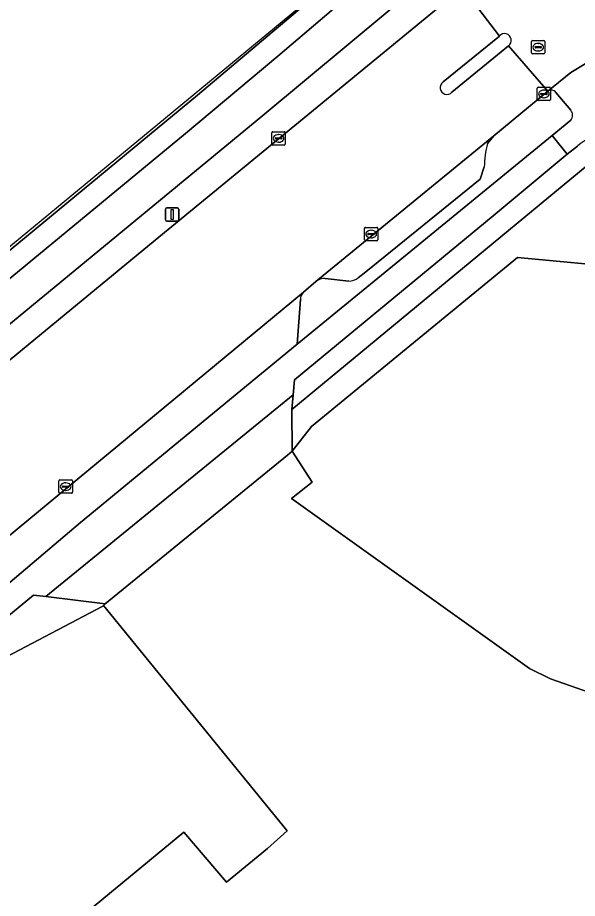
# Model space of a CAD drawing. Extents: x 156141 to 158132, y 385651 to 388333.
# Drawn here: x 157419.6 to 157461.5, y 386584.7 to 386650.5 of the extents above; entities that cross this region are included whole.
import ezdxf

# ---------------------------------------------------------------- set-up
doc = ezdxf.new("R2010")
doc.units = 0
for name, color, linetype in [('IMGEO_Berm_groen', 7, 'Continuous'), ('IMGEO_Berm_open', 7, 'Continuous'), ('IMGEO_Erf', 7, 'Continuous'), ('IMGEO_Fietspad_gesloten', 7, 'Continuous'), ('IMGEO_Fietspad_open', 7, 'Continuous'), ('IMGEO_Groenvoorziening', 7, 'Continuous'), ('IMGEO_Hek', 7, 'Continuous'), ('IMGEO_Kolk', 7, 'Continuous'), ('IMGEO_Lichtmast', 7, 'Continuous'), ('IMGEO_Parkeervlak_open', 7, 'Continuous'), ('IMGEO_Rijbaan_lokaal_gesloten', 7, 'Continuous'), ('IMGEO_Rijbaan_lokaal_open', 7, 'Continuous'), ('IMGEO_Rioolput', 7, 'Continuous'), ('IMGEO_Verkeerseiland_gesloten', 7, 'Continuous'), ('IMGEO_Voetpad_gesloten', 7, 'Continuous'), ('IMGEO_Voetpad_open', 7, 'Continuous')]:
    doc.layers.add(name, color=color, linetype=linetype)

msp = doc.modelspace()

# ---------------------------------------------------------------- linework, layer by layer
at = {"layer": 'IMGEO_Berm_groen'}
for points in [[(157451.438, 386654.417), (157450.605, 386653.724), (157437.983, 386643.221), (157390.577, 386604.195), (157390.463, 386604.101), (157391.761, 386602.481), (157429.506, 386633.553)], [(157429.506, 386633.553), (157452.924, 386652.786)]]:
    msp.add_lwpolyline(points, dxfattribs=at)
at = {"layer": 'IMGEO_Berm_open'}
for points in [[(157459.294, 386645.027), (157455.246, 386641.7), (157454.776, 386641.119)], [(157461.02, 386643.609), (157459.89, 386644.936)], [(157459.614, 386641.71), (157461.012, 386642.853)], [(157440.788, 386629.471), (157440.559, 386626.134), (157459.614, 386641.71)], [(157454.547, 386639.363), (157454.233, 386638.463), (157445.691, 386631.528), (157445.113, 386631.084)], [(157444.404, 386630.835), (157442.648, 386631.04)], [(157441.948, 386630.804), (157441.012, 386630.014)]]:
    msp.add_lwpolyline(points, dxfattribs=at)
for centre, radius, start, end in [((157459.55, 386644.703), 0.412, 34.33183, 128.30589), ((157460.541, 386643.236), 0.607, 320.89577, 37.89167), ((157461.461, 386639.354), 6.914, 165.21222, 179.92776), ((157442.678, 386629.794), 1.247, 91.39683, 125.8655), ((157444.422, 386631.916), 1.081, 269.02087, 309.68157), ((157441.599, 386629.454), 0.811, 136.35368, 178.81177)]:
    msp.add_arc(centre, radius, start, end, dxfattribs=at)
at = {"layer": 'IMGEO_Erf'}
for points in [[(157367.18, 386603.495), (157379.256, 386613.387), (157384.147, 386607.494), (157395.427, 386613.635), (157433.089, 386644.724), (157438.365, 386649.162), (157442.134, 386652.366), (157442.138, 386652.478), (157442.779, 386668.903), (157366.554, 386759.475)], [(157474.038, 386631.016), (157457.04, 386632.593), (157441.623, 386619.981), (157440.185, 386618.119), (157441.667, 386615.821), (157440.114, 386614.602), (157457.918, 386601.876), (157459.496, 386601.111), (157463.415, 386599.749), (157498.164, 386588.038), (157524.178, 386556.253), (157530.117, 386556.049), (157566.085, 386512.302), (157580.687, 386514.238), (157593.904, 386524.945), (157594.573, 386534.074), (157597.966, 386536.942), (157641.486, 386572.982), (157656.949, 386585.816), (157668.946, 386595.566), (157713.757, 386632.61), (157734.895, 386649.22), (157805.111, 386707.246)], [(157413.216, 386574.145), (157432.072, 386589.667), (157435.275, 386585.915), (157438.322, 386588.436), (157439.803, 386589.751), (157426.054, 386606.589), (157426.002, 386606.547), (157415.889, 386601.234)]]:
    msp.add_lwpolyline(points, dxfattribs=at)
at = {"layer": 'IMGEO_Fietspad_gesloten'}
msp.add_lwpolyline([(157448.75, 386655.977), (157445.938, 386653.466), (157439.098, 386647.651), (157432.202, 386641.872), (157388.924, 386606.194), (157390.577, 386604.195), (157437.983, 386643.221), (157450.605, 386653.724)], close=True, dxfattribs=at)
msp.add_lwpolyline([(157329.519, 386532.125), (157395.183, 386586.243), (157420.831, 386607.378), (157421.754, 386607.263), (157440.244, 386622.337), (157440.347, 386623.46), (157455.216, 386635.714), (157460.748, 386640.332), (157459.614, 386641.71), (157440.559, 386626.134), (157436.323, 386622.672), (157424.344, 386612.801), (157418.226, 386607.639), (157394.438, 386588.131), (157328.045, 386533.38)], dxfattribs=at)
at = {"layer": 'IMGEO_Fietspad_open'}
for points in [[(157462.083, 386647.068), (157461.01, 386646.433), (157459.294, 386645.027)], [(157459.89, 386644.936), (157461.02, 386643.609)], [(157461.012, 386642.853), (157459.614, 386641.71), (157460.748, 386640.332), (157461.508, 386640.917)]]:
    msp.add_lwpolyline(points, dxfattribs=at)
for centre, radius, start, end in [((157459.55, 386644.703), 0.412, 34.33183, 128.30589), ((157460.541, 386643.236), 0.607, 320.89577, 37.89167), ((157464.871, 386637.09), 5.095, 83.01393, 131.30875)]:
    msp.add_arc(centre, radius, start, end, dxfattribs=at)
at = {"layer": 'IMGEO_Groenvoorziening'}
msp.add_lwpolyline([(157440.143, 386621.238), (157440.185, 386618.119), (157441.623, 386619.981), (157457.04, 386632.593), (157474.038, 386631.016), (157465.111, 386641.833)], close=True, dxfattribs=at)
at = {"layer": 'IMGEO_Hek'}
for points in [[(157442.138, 386652.478), (157400.211, 386617.877), (157400.156, 386617.832)], [(157440.185, 386618.119), (157441.623, 386619.981), (157457.04, 386632.593)], [(157457.04, 386632.593), (157474.038, 386631.016)], [(157426.201, 386606.709), (157439.829, 386617.829)], [(157439.829, 386617.829), (157440.185, 386618.119)], [(157415.889, 386601.234), (157426.002, 386606.547), (157426.201, 386606.709)]]:
    msp.add_lwpolyline(points, dxfattribs=at)
at = {"layer": 'IMGEO_Kolk'}
for p, q in [((157458.5, 386644.396), (157458.5, 386645.248)), ((157458.575, 386645.322), (157459.427, 386645.322)), ((157458.759, 386644.816), (157458.759, 386644.828)), ((157459.197, 386644.779), (157458.799, 386644.779)), ((157458.802, 386644.865), (157459.2, 386644.865)), ((157458.988, 386645.102), (157459.013, 386645.102)), ((157459.243, 386644.828), (157459.243, 386644.816)), ((157459.501, 386645.248), (157459.501, 386644.396)), ((157459.427, 386644.322), (157458.575, 386644.322)), ((157459.011, 386644.542), (157458.986, 386644.542)), ((157438.657, 386641.074), (157438.657, 386641.926)), ((157438.732, 386642), (157439.584, 386642)), ((157438.916, 386641.494), (157438.916, 386641.506)), ((157438.959, 386641.543), (157439.357, 386641.543)), ((157439.145, 386641.78), (157439.17, 386641.78)), ((157439.4, 386641.506), (157439.4, 386641.494)), ((157439.658, 386641.926), (157439.658, 386641.074)), ((157439.584, 386641), (157438.732, 386641)), ((157439.354, 386641.457), (157438.956, 386641.457)), ((157439.168, 386641.22), (157439.143, 386641.22)), ((157445.582, 386633.925), (157445.582, 386634.777)), ((157445.657, 386634.851), (157446.509, 386634.851)), ((157445.841, 386634.345), (157445.841, 386634.357)), ((157446.279, 386634.308), (157445.881, 386634.308)), ((157445.884, 386634.394), (157446.282, 386634.394)), ((157446.07, 386634.631), (157446.095, 386634.631)), ((157446.325, 386634.357), (157446.325, 386634.345)), ((157446.583, 386634.777), (157446.583, 386633.925)), ((157446.509, 386633.851), (157445.657, 386633.851)), ((157446.093, 386634.071), (157446.068, 386634.071)), ((157422.735, 386615.053), (157422.735, 386615.905)), ((157422.81, 386615.979), (157423.662, 386615.979)), ((157423.736, 386615.905), (157423.736, 386615.053)), ((157422.994, 386615.473), (157422.994, 386615.485)), ((157423.432, 386615.436), (157423.034, 386615.436)), ((157423.037, 386615.522), (157423.435, 386615.522)), ((157423.246, 386615.199), (157423.221, 386615.199)), ((157423.223, 386615.759), (157423.248, 386615.759)), ((157423.478, 386615.485), (157423.478, 386615.473)), ((157423.662, 386614.979), (157422.81, 386614.979))]:
    msp.add_line(p, q, dxfattribs=at)
for points in [[(157458.5, 386644.396), (157458.5, 386645.248)], [(157458.575, 386645.322), (157459.427, 386645.322)], [(157459.501, 386645.248), (157459.501, 386644.396)], [(157459.427, 386644.322), (157458.575, 386644.322)], [(157438.657, 386641.074), (157438.657, 386641.926)], [(157438.732, 386642), (157439.584, 386642)], [(157439.658, 386641.926), (157439.658, 386641.074)], [(157439.584, 386641), (157438.732, 386641)], [(157445.582, 386633.925), (157445.582, 386634.777)], [(157445.657, 386634.851), (157446.509, 386634.851)], [(157446.583, 386634.777), (157446.583, 386633.925)], [(157446.509, 386633.851), (157445.657, 386633.851)], [(157422.735, 386615.053), (157422.735, 386615.905)], [(157422.81, 386615.979), (157423.662, 386615.979)], [(157423.736, 386615.905), (157423.736, 386615.053)], [(157423.662, 386614.979), (157422.81, 386614.979)]]:
    msp.add_lwpolyline(points, dxfattribs=at)
for centre, radius, start, end in [((157458.577, 386645.246), 0.0765, 91.55205, 178.44795), ((157458.577, 386645.246), 0.0765, 91.55205, 178.44795), ((157458.799, 386644.825), 0.0403, 85.87752, 175.75265), ((157458.796, 386644.815), 0.0366, 178.93798, 274.71019), ((157459.2, 386644.822), 0.043, 264.86636, 352.45326), ((157459.204, 386644.827), 0.0386, 1.73085, 96.63898), ((157459.425, 386645.246), 0.0765, 1.55205, 88.44795), ((157459.425, 386645.246), 0.0765, 1.55205, 88.44795), ((157458.577, 386644.398), 0.0765, 181.55205, 268.44795), ((157458.577, 386644.398), 0.0765, 181.55205, 268.44795), ((157459.425, 386644.398), 0.0765, 271.55205, 358.44795), ((157459.425, 386644.398), 0.0765, 271.55205, 358.44795), ((157438.734, 386641.924), 0.0765, 91.55205, 178.44795), ((157438.734, 386641.924), 0.0765, 91.55205, 178.44795), ((157438.956, 386641.503), 0.0403, 85.87752, 175.75265), ((157438.953, 386641.493), 0.0366, 178.93798, 274.71019), ((157439.357, 386641.5), 0.043, 264.86636, 352.45326), ((157439.361, 386641.505), 0.0386, 1.73085, 96.63898), ((157439.582, 386641.924), 0.0765, 1.55205, 88.44795), ((157439.582, 386641.924), 0.0765, 1.55205, 88.44795), ((157438.734, 386641.076), 0.0765, 181.55205, 268.44795), ((157438.734, 386641.076), 0.0765, 181.55205, 268.44795), ((157439.582, 386641.076), 0.0765, 271.55205, 358.44795), ((157439.582, 386641.076), 0.0765, 271.55205, 358.44795), ((157445.659, 386634.775), 0.0765, 91.55205, 178.44795), ((157445.659, 386634.775), 0.0765, 91.55205, 178.44795), ((157445.881, 386634.354), 0.0403, 85.87752, 175.75265), ((157445.878, 386634.344), 0.0366, 178.93798, 274.71019), ((157446.282, 386634.351), 0.043, 264.86636, 352.45326), ((157446.286, 386634.356), 0.0386, 1.73085, 96.63898), ((157446.507, 386634.775), 0.0765, 1.55205, 88.44795), ((157446.507, 386634.775), 0.0765, 1.55205, 88.44795), ((157445.659, 386633.927), 0.0765, 181.55205, 268.44795), ((157445.659, 386633.927), 0.0765, 181.55205, 268.44795), ((157446.507, 386633.927), 0.0765, 271.55205, 358.44795), ((157446.507, 386633.927), 0.0765, 271.55205, 358.44795), ((157422.812, 386615.903), 0.0765, 91.55205, 178.44795), ((157422.812, 386615.903), 0.0765, 91.55205, 178.44795), ((157423.66, 386615.903), 0.0765, 1.55205, 88.44795), ((157423.66, 386615.903), 0.0765, 1.55205, 88.44795), ((157423.034, 386615.482), 0.0403, 85.87752, 175.75265), ((157423.031, 386615.472), 0.0366, 178.93798, 274.71019), ((157423.435, 386615.479), 0.043, 264.86636, 352.45326), ((157423.439, 386615.484), 0.0386, 1.73085, 96.63898), ((157422.812, 386615.055), 0.0765, 181.55205, 268.44795), ((157422.812, 386615.055), 0.0765, 181.55205, 268.44795), ((157423.66, 386615.055), 0.0765, 271.55205, 358.44795), ((157423.66, 386615.055), 0.0765, 271.55205, 358.44795)]:
    msp.add_arc(centre, radius, start, end, dxfattribs=at)
for centre, major_axis, ratio, start_param, end_param in [((157458.987, 386644.822), (-0.387, 0.002), 0.722429, 4.712389, 7.853982), ((157459.012, 386644.822), (-0.39, 0.002), 0.717154, 1.570796, 4.712389), ((157439.144, 386641.5), (-0.387, 0.002), 0.722429, 4.712389, 7.853982), ((157439.169, 386641.5), (-0.39, 0.002), 0.717154, 1.570796, 4.712389), ((157446.069, 386634.351), (-0.387, 0.002), 0.722429, 4.712389, 7.853982), ((157446.094, 386634.351), (-0.39, 0.002), 0.717154, 1.570796, 4.712389), ((157423.222, 386615.479), (-0.387, 0.002), 0.722429, 4.712389, 7.853982), ((157423.247, 386615.479), (-0.39, 0.002), 0.717154, 1.570796, 4.712389)]:
    msp.add_ellipse(centre, major_axis=major_axis, ratio=ratio, start_param=start_param, end_param=end_param, dxfattribs=at)
at = {"layer": 'IMGEO_Lichtmast'}
for p, q in [((157430.799, 386636.308), (157431.589, 386636.308)), ((157431.589, 386636.308), (157430.799, 386636.308)), ((157430.699, 386635.408), (157430.699, 386636.208)), ((157430.699, 386636.208), (157430.699, 386635.408)), ((157431.689, 386636.208), (157431.689, 386635.408)), ((157431.689, 386635.408), (157431.689, 386636.208)), ((157431.589, 386635.308), (157430.799, 386635.308)), ((157430.799, 386635.308), (157431.589, 386635.308))]:
    msp.add_line(p, q, dxfattribs=at)
msp.add_lwpolyline([(157431.119, 386636.183), (157431.269, 386636.183), (157431.269, 386635.433), (157431.119, 386635.433), (157431.119, 386636.183)], dxfattribs=at)
for centre, start, end in [((157430.799, 386636.208), 90, 180), ((157430.799, 386636.208), 90, 180), ((157431.589, 386636.208), 0, 90), ((157431.589, 386636.208), 360, 90), ((157430.799, 386635.408), 180, 270), ((157430.799, 386635.408), 180, 270), ((157431.589, 386635.408), 270, 0), ((157431.589, 386635.408), 270, 0)]:
    msp.add_arc(centre, 0.1, start, end, dxfattribs=at)
at = {"layer": 'IMGEO_Parkeervlak_open'}
for points in [[(157454.776, 386641.119), (157455.246, 386641.7), (157441.948, 386630.804)], [(157445.113, 386631.084), (157445.691, 386631.528), (157454.233, 386638.463), (157454.547, 386639.363)], [(157442.648, 386631.04), (157444.404, 386630.835)]]:
    msp.add_lwpolyline(points, dxfattribs=at)
for centre, radius, start, end in [((157461.461, 386639.354), 6.914, 165.21222, 179.92776), ((157442.678, 386629.794), 1.247, 91.39683, 125.8655), ((157444.422, 386631.916), 1.081, 269.02087, 309.68157)]:
    msp.add_arc(centre, radius, start, end, dxfattribs=at)
at = {"layer": 'IMGEO_Rijbaan_lokaal_gesloten'}
for points in [[(157805.111, 386707.246), (157734.895, 386649.22), (157713.757, 386632.61), (157668.946, 386595.566), (157656.949, 386585.816), (157641.486, 386572.982), (157597.966, 386536.942), (157594.573, 386534.074), (157593.904, 386524.945), (157580.687, 386514.238), (157566.085, 386512.302), (157530.117, 386556.049), (157524.178, 386556.253), (157498.164, 386588.038), (157463.415, 386599.749), (157459.496, 386601.111), (157457.918, 386601.876), (157440.114, 386614.602), (157441.667, 386615.821), (157440.185, 386618.119)], [(157455.467, 386655.026), (157454.876, 386654.437), (157452.924, 386652.786), (157455.672, 386649.151)], [(157451.463, 386645.715), (157455.672, 386649.151), (157452.924, 386652.786), (157429.506, 386633.553), (157391.761, 386602.481)], [(157379.883, 386579.569), (157414.527, 386608.125), (157441.012, 386630.014), (157441.948, 386630.804), (157455.246, 386641.7), (157459.294, 386645.027), (157456.357, 386648.409), (157452.122, 386644.95)], [(157456.357, 386648.409), (157459.294, 386645.027), (157461.01, 386646.433), (157462.083, 386647.068)], [(157440.185, 386618.119), (157439.829, 386617.829), (157426.201, 386606.709), (157426.054, 386606.589), (157439.803, 386589.751), (157438.322, 386588.436), (157435.275, 386585.915), (157432.072, 386589.667), (157413.216, 386574.145)]]:
    msp.add_lwpolyline(points, dxfattribs=at)
for centre, start, end in [((157456.057, 386648.82), 306.13348, 139.29172), ((157451.748, 386645.294), 124.14943, 317.33628)]:
    msp.add_arc(centre, 0.508, start, end, dxfattribs=at)
at = {"layer": 'IMGEO_Rijbaan_lokaal_open'}
for points in [[(157441.012, 386630.014), (157414.527, 386608.125), (157416.929, 386607.768), (157418.226, 386607.639), (157424.344, 386612.801), (157436.323, 386622.672)], [(157436.323, 386622.672), (157440.559, 386626.134), (157440.788, 386629.471)]]:
    msp.add_lwpolyline(points, dxfattribs=at)
msp.add_arc((157441.599, 386629.454), 0.811, 136.35368, 178.81177, dxfattribs=at)
at = {"layer": 'IMGEO_Rioolput'}
for p, q in [((157458.075, 386647.886), (157458.075, 386648.738)), ((157458.15, 386648.812), (157459.002, 386648.812)), ((157459.076, 386648.738), (157459.076, 386647.886)), ((157458.334, 386648.306), (157458.334, 386648.318)), ((157458.772, 386648.269), (157458.374, 386648.269)), ((157458.377, 386648.355), (157458.775, 386648.355)), ((157458.563, 386648.592), (157458.588, 386648.592)), ((157458.818, 386648.318), (157458.818, 386648.306)), ((157459.002, 386647.812), (157458.15, 386647.812)), ((157458.586, 386648.032), (157458.561, 386648.032))]:
    msp.add_line(p, q, dxfattribs=at)
for points in [[(157458.075, 386647.886), (157458.075, 386648.738)], [(157458.15, 386648.812), (157459.002, 386648.812)], [(157459.076, 386648.738), (157459.076, 386647.886)], [(157459.002, 386647.812), (157458.15, 386647.812)]]:
    msp.add_lwpolyline(points, dxfattribs=at)
for centre, radius, start, end in [((157458.152, 386648.736), 0.0765, 91.55205, 178.44795), ((157458.152, 386648.736), 0.0765, 91.55205, 178.44795), ((157459, 386648.736), 0.0765, 1.55205, 88.44795), ((157459, 386648.736), 0.0765, 1.55205, 88.44795), ((157458.374, 386648.315), 0.0403, 85.87752, 175.75265), ((157458.371, 386648.305), 0.0366, 178.93798, 274.71019), ((157458.775, 386648.312), 0.043, 264.86636, 352.45326), ((157458.779, 386648.317), 0.0386, 1.73085, 96.63898), ((157458.152, 386647.888), 0.0765, 181.55205, 268.44795), ((157458.152, 386647.888), 0.0765, 181.55205, 268.44795), ((157459, 386647.888), 0.0765, 271.55205, 358.44795), ((157459, 386647.888), 0.0765, 271.55205, 358.44795)]:
    msp.add_arc(centre, radius, start, end, dxfattribs=at)
for centre, major_axis, ratio, start_param, end_param in [((157458.562, 386648.312), (-0.387, 0.002), 0.722429, 4.712389, 7.853982), ((157458.587, 386648.312), (-0.39, 0.002), 0.717154, 1.570796, 4.712389)]:
    msp.add_ellipse(centre, major_axis=major_axis, ratio=ratio, start_param=start_param, end_param=end_param, dxfattribs=at)
at = {"layer": 'IMGEO_Verkeerseiland_gesloten'}
for points in [[(157455.672, 386649.151), (157451.463, 386645.715)], [(157452.122, 386644.95), (157456.357, 386648.409)]]:
    msp.add_lwpolyline(points, dxfattribs=at)
for centre, start, end in [((157456.057, 386648.82), 306.13348, 139.29172), ((157451.748, 386645.294), 124.14943, 317.33628)]:
    msp.add_arc(centre, 0.508, start, end, dxfattribs=at)
at = {"layer": 'IMGEO_Voetpad_gesloten'}
msp.add_lwpolyline([(157426.201, 386606.709), (157439.829, 386617.829), (157440.185, 386618.119), (157440.143, 386621.238), (157440.244, 386622.337), (157421.754, 386607.263)], close=True, dxfattribs=at)
at = {"layer": 'IMGEO_Voetpad_open'}
for points in [[(157451.568, 386660.366), (157450.547, 386659.488), (157449.13, 386658.27), (157444.717, 386654.548), (157442.563, 386652.731), (157442.134, 386652.366), (157438.365, 386649.162), (157433.089, 386644.724), (157395.427, 386613.635), (157387.914, 386607.433), (157388.924, 386606.194), (157432.202, 386641.872)], [(157432.202, 386641.872), (157439.098, 386647.651), (157445.938, 386653.466), (157448.75, 386655.977), (157450.08, 386657.165), (157450.909, 386657.873)], [(157461.508, 386640.917), (157460.748, 386640.332), (157455.216, 386635.714), (157440.347, 386623.46), (157440.244, 386622.337), (157440.143, 386621.238), (157465.111, 386641.833), (157465.491, 386642.147)], [(157395.717, 386584.595), (157415.889, 386601.234), (157426.002, 386606.547), (157426.054, 386606.589), (157426.201, 386606.709), (157421.754, 386607.263), (157420.831, 386607.378), (157395.183, 386586.243), (157329.519, 386532.125)]]:
    msp.add_lwpolyline(points, dxfattribs=at)
msp.add_arc((157464.871, 386637.09), 5.095, 83.01393, 131.30875, dxfattribs=at)

doc.saveas('drawing.dxf')
